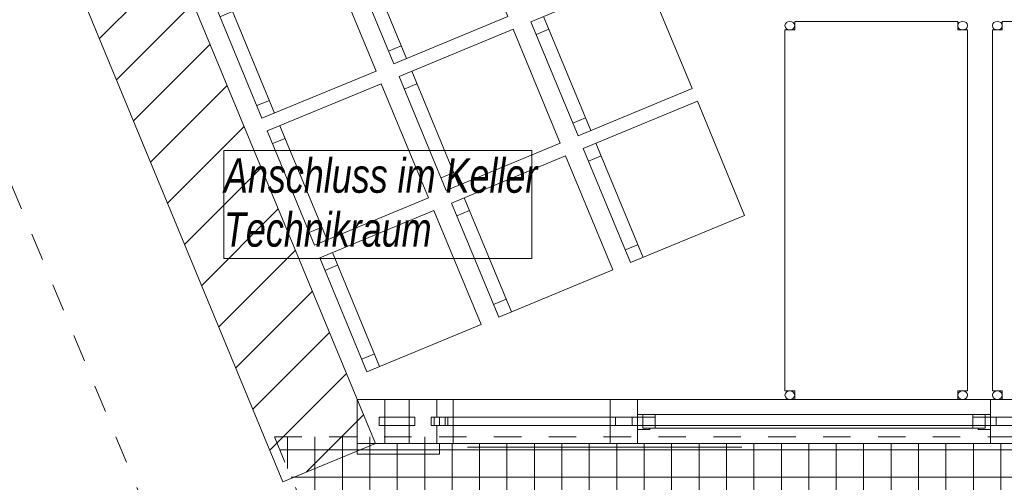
# Model space of a CAD drawing. Header units: metres. Extents: x -89 to 754, y -195 to 69.
# Tile 258 of 327: x 25.53 to 29.12, y 36.3 to 37.99. Entities that reach past the tile are written whole.
import ezdxf

# ---------------------------------------------------------------- set-up
doc = ezdxf.new("R2010")
doc.units = ezdxf.units.M
doc.header["$MEASUREMENT"] = 0
doc.linetypes.add('Strichlinie_ eng', pattern=[0.115, 0.075, -0.04])
doc.linetypes.add('Wipeout_Contour', pattern=[1, 0, -1])
for name, color, linetype in [('00 Linien_Kreise_Splines', 7, 'Continuous'), ('00 Schraffuren', 7, 'Continuous'), ('10 Fassade', 7, 'Continuous'), ('10 Wand außen', 7, 'Continuous'), ('30 Dach', 7, 'Continuous'), ('70 Heizung', 7, 'Continuous'), ('Neubau_50 Möblierung', 7, 'Continuous'), ('X_Geometrie', 7, 'Continuous')]:
    doc.layers.add(name, color=color, linetype=linetype)
doc.styles.add('ERSTELLTER_STIL_7', font='arial.ttf', dxfattribs={"width": 0.75})

# ---------------------------------------------------------------- blocks, each defined once
blk = doc.blocks.new('Stuhlgruppe 27[148]_1', base_point=(26.8004, 36.7025))
at = {"layer": 'Neubau_50 Möblierung', "color": 254, "linetype": 'Continuous', "lineweight": 18, "true_color": 0xdfdfdf}
for p, q in [((27.2334, 38.5054), (27.0612, 38.9212)), ((27.0803, 38.875), (27.0341, 38.8559)), ((26.753, 38.3064), (26.5808, 38.7222)), ((26.5999, 38.676), (26.5537, 38.6569)), ((27.2143, 38.5516), (27.1681, 38.5325)), ((26.2726, 38.1075), (26.1004, 38.5232)), ((26.1195, 38.477), (26.0733, 38.4579)), ((27.4248, 38.0435), (27.2525, 38.4592)), ((27.2717, 38.4131), (27.2255, 38.3939)), ((26.7339, 38.3526), (26.6877, 38.3335)), ((26.9443, 37.8445), (26.7721, 38.2603)), ((26.7913, 38.2141), (26.7451, 38.1949)), ((26.2534, 38.1536), (26.2072, 38.1345)), ((27.4056, 38.0897), (27.3594, 38.0706)), ((26.4639, 37.6455), (26.2917, 38.0613)), ((26.3108, 38.0151), (26.2647, 37.9959)), ((27.6161, 37.5816), (27.4439, 37.9973)), ((27.463, 37.9511), (27.4168, 37.932)), ((26.9252, 37.8907), (26.879, 37.8716)), ((27.1357, 37.3826), (26.9635, 37.7983)), ((26.9826, 37.7521), (26.9364, 37.733)), ((26.4448, 37.6917), (26.3986, 37.6726)), ((27.597, 37.6278), (27.5508, 37.6086)), ((26.6553, 37.1836), (26.4831, 37.5993)), ((26.5022, 37.5531), (26.456, 37.534)), ((27.8074, 37.1196), (27.6352, 37.5354)), ((27.6544, 37.4892), (27.6082, 37.47)), ((27.1165, 37.4288), (27.0703, 37.4096)), ((27.327, 36.9206), (27.1548, 37.3364)), ((27.1739, 37.2902), (27.1278, 37.271)), ((26.6361, 37.2298), (26.5899, 37.2106)), ((27.7883, 37.1658), (27.7421, 37.1467)), ((26.8466, 36.7216), (26.6744, 37.1374)), ((26.6935, 37.0912), (26.6473, 37.072)), ((27.3079, 36.9668), (27.2617, 36.9477)), ((26.8275, 36.7678), (26.7813, 36.7487))]:
    blk.add_line(p, q, dxfattribs=at)
at = {"layer": 'Neubau_50 Möblierung', "color": 254, "linetype": 'Continuous', "lineweight": 18, "true_color": 0xdfdfdf, "flags": 128}
for points in [[(27.603, 38.6585), (27.4308, 39.0743), (27.015, 38.9021), (27.1872, 38.4863)], [(27.1225, 38.4595), (26.9503, 38.8753), (26.5346, 38.7031), (26.7068, 38.2873)], [(26.6421, 38.2605), (26.4699, 38.6763), (26.0542, 38.5041), (26.2264, 38.0883)], [(27.7943, 38.1966), (27.6221, 38.6123), (27.2064, 38.4401), (27.3786, 38.0244)], [(27.3139, 37.9976), (27.1417, 38.4133), (26.7259, 38.2411), (26.8981, 37.8254)], [(26.8335, 37.7986), (26.6613, 38.2143), (26.2455, 38.0421), (26.4177, 37.6264)], [(27.9856, 37.7346), (27.8134, 38.1504), (27.3977, 37.9782), (27.5699, 37.5624)], [(27.5052, 37.5356), (27.333, 37.9514), (26.9173, 37.7792), (27.0895, 37.3634)], [(27.0248, 37.3366), (26.8526, 37.7524), (26.4369, 37.5802), (26.6091, 37.1644)], [(28.177, 37.2727), (28.0048, 37.6884), (27.589, 37.5162), (27.7612, 37.1005)], [(27.6966, 37.0737), (27.5244, 37.4894), (27.1086, 37.3172), (27.2808, 36.9015)], [(27.2162, 36.8747), (27.0439, 37.2905), (26.6282, 37.1182), (26.8004, 36.7025)]]:
    blk.add_lwpolyline(points, close=True, dxfattribs=at)
blk = doc.blocks.new('Tisch USM 27[149]_1', base_point=(29.4124, 37.2908))
at = {"layer": 'Neubau_50 Möblierung', "color": 254, "linetype": 'Continuous', "lineweight": 18, "true_color": 0xdfdfdf}
for p, q in [((29.1154, 37.9797), (29.7095, 37.9797)), ((29.1154, 37.9482), (29.1154, 37.9797)), ((29.7095, 37.9797), (29.7095, 37.9482)), ((29.0799, 36.6334), (29.0799, 37.9482)), ((29.0799, 37.9482), (29.1154, 37.9482)), ((29.7095, 37.9482), (29.745, 37.9482)), ((29.745, 37.9482), (29.745, 36.6334)), ((29.1154, 36.6334), (29.0799, 36.6334)), ((29.1154, 36.6019), (29.1154, 36.6334)), ((29.745, 36.6334), (29.7095, 36.6334)), ((29.7095, 36.6334), (29.7095, 36.6019)), ((29.7095, 36.6019), (29.1154, 36.6019))]:
    blk.add_line(p, q, dxfattribs=at)
for centre in [(29.0977, 37.964), (29.7272, 37.964), (29.0977, 36.6176), (29.7272, 36.6176)]:
    blk.add_ellipse(centre, major_axis=(0.0177, 0), ratio=0.887896, dxfattribs=at)
blk = doc.blocks.new('Tisch USM 27[150]_1', base_point=(28.6566, 37.2908))
at = {"layer": 'Neubau_50 Möblierung', "color": 254, "linetype": 'Continuous', "lineweight": 18, "true_color": 0xdfdfdf}
for p, q in [((28.3595, 37.9797), (28.9536, 37.9797)), ((28.3595, 37.9482), (28.3595, 37.9797)), ((28.9536, 37.9797), (28.9536, 37.9482)), ((28.3241, 36.6334), (28.3241, 37.9482)), ((28.3241, 37.9482), (28.3595, 37.9482)), ((28.9536, 37.9482), (28.9891, 37.9482)), ((28.9891, 37.9482), (28.9891, 36.6334)), ((28.3595, 36.6334), (28.3241, 36.6334)), ((28.3595, 36.6019), (28.3595, 36.6334)), ((28.9891, 36.6334), (28.9536, 36.6334)), ((28.9536, 36.6334), (28.9536, 36.6019)), ((28.9536, 36.6019), (28.3595, 36.6019))]:
    blk.add_line(p, q, dxfattribs=at)
for centre in [(28.3418, 37.964), (28.9714, 37.964), (28.3418, 36.6176), (28.9714, 36.6176)]:
    blk.add_ellipse(centre, major_axis=(0.0177, 0), ratio=0.887896, dxfattribs=at)

msp = doc.modelspace()

# ---------------------------------------------------------------- hatches: boundary and pattern name
at = {"layer": '00 Schraffuren', "linetype": 'Continuous', "lineweight": 18, "true_color": 0x1f1f1f}
h = msp.add_hatch(dxfattribs=at)
h.set_pattern_fill('Gitter_20x20_1_0001', color=250, style=0, pattern_type=2)
h.set_pattern_definition([(0, (30.11073, 35.81871), (0, 0.1), []), (90, (30.11073, 35.81871), (-0.1, 0), [])])
h.paths.add_polyline_path([(26.7307, 35.8187), (31.5478, 35.8187), (33.3156, 34.0509), (33.7584, 34.4937), (31.8157, 36.4655), (26.4631, 36.4655)])
at = {"layer": '10 Wand außen', "linetype": 'Continuous', "lineweight": 18, "true_color": 0x1f1f1f}
h = msp.add_hatch(dxfattribs=at)
h.set_pattern_fill('Mauerziegel_HLz_4_0001', color=250, style=0, pattern_type=2)
h.set_pattern_definition([(45, (0, 0), (-0.106066, 0.106066), [])])
h.paths.add_polyline_path([(25.7137, 38.578), (25.5751, 38.5206), (26.494, 36.3022), (26.8312, 36.4419), (25.9123, 38.6603), (25.7784, 38.6048)])

# ---------------------------------------------------------------- linework, layer by layer
at = {"layer": '00 Linien_Kreise_Splines', "color": 9, "linetype": 'Strichlinie_ eng', "lineweight": 13}
msp.add_line((26.4631, 36.4655), (26.7307, 35.8187), dxfattribs=at)
at = {"layer": '10 Fassade', "color": 7, "linetype": 'Continuous', "lineweight": 13}
for p, q in [((26.765, 36.6019), (26.765, 36.4419)), ((26.765, 36.6019), (26.765, 36.4019)), ((27.065, 36.4019), (26.765, 36.4019))]:
    msp.add_line(p, q, dxfattribs=at)
at = {"layer": '10 Wand außen', "color": 7, "linetype": 'Continuous', "lineweight": 9, "flags": 128}
for points in [[(26.8312, 36.4419), (25.9123, 38.6603)], [(25.5751, 38.5206), (26.494, 36.3022)], [(26.494, 36.3022), (26.8312, 36.4419)]]:
    msp.add_lwpolyline(points, dxfattribs=at)
at = {"layer": '30 Dach', "color": 7, "linetype": 'Strichlinie_ eng', "lineweight": 9}
msp.add_line((18.155, 55.1277), (26.1869, 35.7372), dxfattribs=at)
at = {"layer": '70 Heizung', "color": 7, "linetype": 'Continuous', "lineweight": 9, "flags": 128}
msp.add_lwpolyline([(26.2791, 37.1158), (27.4009, 37.1158), (27.4009, 37.5087), (26.2791, 37.5087), (26.2791, 37.1158)], close=True, dxfattribs=at)

# ---------------------------------------------------------------- block references
at = {"layer": 'Neubau_50 Möblierung', "color": 254, "linetype": 'Continuous', "lineweight": 18, "true_color": 0xdfdfdf}
for name, p in [('Stuhlgruppe 27[148]_1', (26.8004, 36.7025)), ('Tisch USM 27[150]_1', (28.6566, 37.2908)), ('Tisch USM 27[149]_1', (29.4124, 37.2908))]:
    msp.add_blockref(name, p, dxfattribs=at)

# ---------------------------------------------------------------- texts
at = {"layer": '70 Heizung', "color": 7, "linetype": 'Continuous', "lineweight": 9, "insert": (26.2791, 37.4801), "char_height": 0.125, "attachment_point": 1, "line_spacing_factor": 0.942898, "style": 'ERSTELLTER_STIL_7'}
msp.add_mtext('\\A1;{\\pql;\\fArial|b0|i1|c0|p0;\\W0.750000;Anschluss im Keller\\P\\pql;\\fArial|b0|i1|c0|p0;\\W0.750000;Technikraum\\fArial|b0|i1|c0|p0;\\W0.750000; }', dxfattribs=at)

# ---------------------------------------------------------------- wipeouts: each hides what was drawn before it
at = {"color": 254, "linetype": 'Wipeout_Contour', "lineweight": 0, "ltscale": 181.622566}
msp.add_wipeout([(26.865, 36.5369), (26.9546, 36.5369), (26.9546, 36.6019), (26.865, 36.6019)], dxfattribs=at).dxf.layer = '10 Fassade'

# ---------------------------------------------------------------- next in the draw order: linework, layer by layer
at = {"layer": '10 Fassade', "color": 7, "linetype": 'Continuous', "lineweight": 13}
msp.add_line((26.865, 36.6019), (26.765, 36.6019), dxfattribs=at)
at = {"layer": '10 Fassade', "color": 7, "linetype": 'Continuous', "lineweight": 13, "flags": 128}
msp.add_lwpolyline([(26.865, 36.6019), (26.9546, 36.6019)], dxfattribs=at)

# ---------------------------------------------------------------- next in the draw order: wipeouts: each hides what was drawn before it
at = {"color": 254, "linetype": 'Wipeout_Contour', "lineweight": 0, "ltscale": 183.718328}
msp.add_wipeout([(27.0546, 36.5369), (28.5146, 36.5369), (28.5146, 36.6019), (27.0546, 36.6019)], dxfattribs=at).dxf.layer = '10 Fassade'
at = {"color": 254, "linetype": 'Wipeout_Contour', "lineweight": 0, "ltscale": 187.558183}
msp.add_wipeout([(28.6146, 36.5369), (30.0746, 36.5369), (30.0746, 36.6019), (28.6146, 36.6019)], dxfattribs=at).dxf.layer = '10 Fassade'
at = {"color": 254, "linetype": 'Wipeout_Contour', "lineweight": 0, "ltscale": 181.469931}
msp.add_wipeout([(26.865, 36.5369), (26.865, 36.5069), (26.9546, 36.5069), (26.9546, 36.5369)], dxfattribs=at).dxf.layer = '10 Fassade'

# ---------------------------------------------------------------- next in the draw order: linework, layer by layer
at = {"layer": '10 Fassade', "color": 7, "linetype": 'Continuous', "lineweight": 13}
for p, q in [((27.065, 36.6019), (26.765, 36.6019)), ((27.0546, 36.6019), (26.9546, 36.6019)), ((28.6146, 36.6019), (28.5146, 36.6019))]:
    msp.add_line(p, q, dxfattribs=at)
at = {"layer": '10 Fassade', "color": 7, "linetype": 'Continuous', "lineweight": 13, "flags": 128}
for points in [[(27.0546, 36.6019), (28.5146, 36.6019)], [(28.6146, 36.6019), (30.0746, 36.6019)]]:
    msp.add_lwpolyline(points, dxfattribs=at)

# ---------------------------------------------------------------- next in the draw order: wipeouts: each hides what was drawn before it
at = {"color": 254, "linetype": 'Wipeout_Contour', "lineweight": 0, "ltscale": 183.567419}
msp.add_wipeout([(27.0546, 36.5369), (27.0546, 36.5069), (28.5146, 36.5069), (28.5146, 36.5369)], dxfattribs=at).dxf.layer = '10 Fassade'
at = {"color": 254, "linetype": 'Wipeout_Contour', "lineweight": 0, "ltscale": 187.410371}
msp.add_wipeout([(28.6146, 36.5369), (28.6146, 36.5069), (30.0746, 36.5069), (30.0746, 36.5369)], dxfattribs=at).dxf.layer = '10 Fassade'
at = {"color": 254, "linetype": 'Wipeout_Contour', "lineweight": 0, "ltscale": 181.316655}
msp.add_wipeout([(26.9546, 36.5069), (26.865, 36.5069), (26.865, 36.4419), (26.9546, 36.4419)], dxfattribs=at).dxf.layer = '10 Fassade'

# ---------------------------------------------------------------- next in the draw order: linework, layer by layer
at = {"layer": '10 Fassade', "color": 7, "linetype": 'Continuous', "lineweight": 13}
msp.add_line((26.865, 36.4419), (26.765, 36.4419), dxfattribs=at)
at = {"layer": '10 Fassade', "color": 7, "linetype": 'Continuous', "lineweight": 13, "flags": 128}
msp.add_lwpolyline([(26.865, 36.4419), (26.9546, 36.4419)], dxfattribs=at)

# ---------------------------------------------------------------- next in the draw order: wipeouts: each hides what was drawn before it
at = {"color": 254, "linetype": 'Wipeout_Contour', "lineweight": 0, "ltscale": 181.340624}
msp.add_wipeout([(26.845, 36.5369), (26.845, 36.5069), (26.865, 36.5069), (26.865, 36.5369)], dxfattribs=at).dxf.layer = '10 Fassade'
at = {"color": 254, "linetype": 'Wipeout_Contour', "lineweight": 0, "ltscale": 181.600767}
msp.add_wipeout([(26.9746, 36.5369), (26.9546, 36.5369), (26.9546, 36.5069), (26.9746, 36.5069)], dxfattribs=at).dxf.layer = '10 Fassade'
at = {"color": 254, "linetype": 'Wipeout_Contour', "lineweight": 0, "ltscale": 183.415875}
msp.add_wipeout([(28.5146, 36.5069), (27.0546, 36.5069), (27.0546, 36.4419), (28.5146, 36.4419)], dxfattribs=at).dxf.layer = '10 Fassade'
at = {"color": 254, "linetype": 'Wipeout_Contour', "lineweight": 0, "ltscale": 187.261933}
msp.add_wipeout([(30.0746, 36.5069), (28.6146, 36.5069), (28.6146, 36.4419), (30.0746, 36.4419)], dxfattribs=at).dxf.layer = '10 Fassade'

# ---------------------------------------------------------------- next in the draw order: linework, layer by layer
at = {"layer": '10 Fassade', "color": 7, "linetype": 'Continuous', "lineweight": 13}
for p, q in [((26.865, 36.6019), (26.865, 36.5369)), ((26.9546, 36.6019), (26.9546, 36.5369)), ((26.845, 36.5369), (26.845, 36.5069)), ((26.865, 36.5369), (26.845, 36.5369)), ((26.9746, 36.5369), (26.9546, 36.5369)), ((26.9746, 36.5369), (26.9746, 36.5069)), ((26.865, 36.5069), (26.845, 36.5069)), ((26.865, 36.5069), (26.865, 36.4419)), ((26.9746, 36.5069), (26.9546, 36.5069)), ((26.9546, 36.5069), (26.9546, 36.4419)), ((27.0546, 36.4419), (26.9546, 36.4419)), ((27.065, 36.4419), (27.065, 36.4019)), ((28.6146, 36.4419), (28.5146, 36.4419))]:
    msp.add_line(p, q, dxfattribs=at)
at = {"layer": '10 Fassade', "color": 7, "linetype": 'Continuous', "lineweight": 13, "flags": 128}
msp.add_lwpolyline([(26.9746, 36.5069), (26.9746, 36.5369), (26.845, 36.5369), (26.845, 36.5069)], close=True, dxfattribs=at)
for points in [[(26.865, 36.5069), (26.865, 36.5369)], [(26.9546, 36.5369), (26.865, 36.5369)], [(26.9546, 36.5369), (26.9546, 36.5069)], [(26.9546, 36.5069), (26.865, 36.5069)], [(27.0546, 36.4419), (28.5146, 36.4419)], [(28.6146, 36.4419), (30.0746, 36.4419)]]:
    msp.add_lwpolyline(points, dxfattribs=at)

# ---------------------------------------------------------------- next in the draw order: wipeouts: each hides what was drawn before it
at = {"color": 254, "linetype": 'Wipeout_Contour', "lineweight": 0, "ltscale": 181.791007}
msp.add_wipeout([(27.0346, 36.5369), (27.0346, 36.5069), (27.0546, 36.5069), (27.0546, 36.5369)], dxfattribs=at).dxf.layer = '10 Fassade'
at = {"color": 254, "linetype": 'Wipeout_Contour', "lineweight": 0, "ltscale": 185.374881}
msp.add_wipeout([(28.5346, 36.5369), (28.5146, 36.5369), (28.5146, 36.5069), (28.5346, 36.5069)], dxfattribs=at).dxf.layer = '10 Fassade'
at = {"color": 254, "linetype": 'Wipeout_Contour', "lineweight": 0, "ltscale": 185.572013}
msp.add_wipeout([(28.5946, 36.5369), (28.5946, 36.5069), (28.6146, 36.5069), (28.6146, 36.5369)], dxfattribs=at).dxf.layer = '10 Fassade'

# ---------------------------------------------------------------- next in the draw order: linework, layer by layer
at = {"layer": '10 Fassade', "color": 7, "linetype": 'Continuous', "lineweight": 13}
for p, q in [((27.0546, 36.6019), (27.0546, 36.5369)), ((28.5146, 36.6019), (28.5146, 36.5369)), ((28.6146, 36.6019), (28.6146, 36.5369)), ((27.0346, 36.5369), (27.0346, 36.5069)), ((27.0546, 36.5369), (27.0346, 36.5369)), ((28.5346, 36.5369), (28.5146, 36.5369)), ((28.5346, 36.5369), (28.5346, 36.5069)), ((28.5946, 36.5369), (28.5946, 36.5069)), ((28.6146, 36.5369), (28.5946, 36.5369)), ((27.0546, 36.5069), (27.0346, 36.5069)), ((27.0546, 36.5069), (27.0546, 36.4419)), ((28.5146, 36.5069), (28.5146, 36.4419)), ((28.5346, 36.5069), (28.5146, 36.5069)), ((28.6146, 36.5069), (28.5946, 36.5069)), ((28.6146, 36.5069), (28.6146, 36.4419))]:
    msp.add_line(p, q, dxfattribs=at)
at = {"layer": '10 Fassade', "color": 7, "linetype": 'Continuous', "lineweight": 13, "flags": 128}
for points in [[(28.5346, 36.5069), (28.5346, 36.5369), (27.0346, 36.5369), (27.0346, 36.5069)], [(30.0946, 36.5069), (30.0946, 36.5369), (28.5946, 36.5369), (28.5946, 36.5069)]]:
    msp.add_lwpolyline(points, close=True, dxfattribs=at)
for points in [[(27.0546, 36.5069), (27.0546, 36.5369)], [(28.5146, 36.5369), (27.0546, 36.5369)], [(28.5146, 36.5369), (28.5146, 36.5069)], [(28.6146, 36.5069), (28.6146, 36.5369)], [(30.0746, 36.5369), (28.6146, 36.5369)], [(28.5146, 36.5069), (27.0546, 36.5069)], [(30.0746, 36.5069), (28.6146, 36.5069)]]:
    msp.add_lwpolyline(points, dxfattribs=at)

# ---------------------------------------------------------------- next in the draw order: wipeouts: each hides what was drawn before it
at = {"color": 254, "linetype": 'Wipeout_Contour', "lineweight": 0, "ltscale": 182.790372}
msp.add_wipeout([(27.115, 36.5369), (27.6865, 36.5369), (27.6865, 36.6019), (27.115, 36.6019)], dxfattribs=at).dxf.layer = '10 Fassade'
at = {"color": 254, "linetype": 'Wipeout_Contour', "lineweight": 0, "ltscale": 184.665031}
msp.add_wipeout([(27.7865, 36.5369), (28.5646, 36.5369), (28.5646, 36.6019), (27.7865, 36.6019)], dxfattribs=at).dxf.layer = '10 Fassade'
at = {"color": 254, "linetype": 'Wipeout_Contour', "lineweight": 0, "ltscale": 181.815657}
msp.add_wipeout([(27.065, 36.5369), (27.045, 36.5369), (27.045, 36.5069), (27.065, 36.5069)], dxfattribs=at).dxf.layer = '10 Fassade'

# ---------------------------------------------------------------- next in the draw order: linework, layer by layer
at = {"layer": '10 Fassade', "color": 7, "linetype": 'Continuous', "lineweight": 13}
for p, q in [((27.115, 36.6019), (27.065, 36.6019)), ((27.7865, 36.6019), (27.6865, 36.6019)), ((27.045, 36.5369), (27.045, 36.5069))]:
    msp.add_line(p, q, dxfattribs=at)
at = {"layer": '10 Fassade', "color": 7, "linetype": 'Continuous', "lineweight": 13, "flags": 128}
msp.add_lwpolyline([(27.115, 36.6019), (27.6865, 36.6019)], dxfattribs=at)

# ---------------------------------------------------------------- next in the draw order: wipeouts: each hides what was drawn before it
at = {"color": 254, "linetype": 'Wipeout_Contour', "lineweight": 0, "ltscale": 181.863286}
msp.add_wipeout([(27.065, 36.5369), (27.065, 36.5069), (27.085, 36.5069), (27.085, 36.5369)], dxfattribs=at).dxf.layer = '10 Fassade'
at = {"color": 254, "linetype": 'Wipeout_Contour', "lineweight": 0, "ltscale": 182.638711}
msp.add_wipeout([(27.115, 36.5369), (27.115, 36.5069), (27.6865, 36.5069), (27.6865, 36.5369)], dxfattribs=at).dxf.layer = '10 Fassade'
at = {"color": 254, "linetype": 'Wipeout_Contour', "lineweight": 0, "ltscale": 184.514911}
msp.add_wipeout([(27.7865, 36.5369), (27.7865, 36.5069), (28.5646, 36.5069), (28.5646, 36.5369)], dxfattribs=at).dxf.layer = '10 Fassade'

# ---------------------------------------------------------------- next in the draw order: linework, layer by layer
at = {"layer": '10 Fassade', "color": 7, "linetype": 'Continuous', "lineweight": 13}
for p, q in [((27.065, 36.5369), (27.045, 36.5369)), ((27.065, 36.5069), (27.045, 36.5069))]:
    msp.add_line(p, q, dxfattribs=at)
at = {"layer": '10 Fassade', "color": 7, "linetype": 'Continuous', "lineweight": 13, "flags": 128}
msp.add_lwpolyline([(27.065, 36.5369), (27.065, 36.5069)], dxfattribs=at)

# ---------------------------------------------------------------- next in the draw order: wipeouts: each hides what was drawn before it
at = {"color": 254, "linetype": 'Wipeout_Contour', "lineweight": 0, "ltscale": 186.247518}
msp.add_wipeout([(28.5646, 36.5369), (29.0735, 36.5369), (29.0735, 36.6019), (28.5646, 36.6019)], dxfattribs=at).dxf.layer = '10 Fassade'
at = {"color": 254, "linetype": 'Wipeout_Contour', "lineweight": 0, "ltscale": 182.486411}
msp.add_wipeout([(27.6865, 36.5069), (27.115, 36.5069), (27.115, 36.4419), (27.6865, 36.4419)], dxfattribs=at).dxf.layer = '10 Fassade'
at = {"color": 254, "linetype": 'Wipeout_Contour', "lineweight": 0, "ltscale": 184.364156}
msp.add_wipeout([(28.5646, 36.5069), (27.7865, 36.5069), (27.7865, 36.4419), (28.5646, 36.4419)], dxfattribs=at).dxf.layer = '10 Fassade'

# ---------------------------------------------------------------- next in the draw order: linework, layer by layer
at = {"layer": '10 Fassade', "color": 7, "linetype": 'Continuous', "lineweight": 13}
for p, q in [((29.1735, 36.6019), (29.0735, 36.6019)), ((27.115, 36.4419), (27.065, 36.4419)), ((27.7865, 36.4419), (27.6865, 36.4419))]:
    msp.add_line(p, q, dxfattribs=at)
at = {"layer": '10 Fassade', "color": 7, "linetype": 'Continuous', "lineweight": 13, "flags": 128}
for points in [[(27.7865, 36.6019), (28.5646, 36.6019), (29.0735, 36.6019)], [(27.115, 36.4419), (27.6865, 36.4419)]]:
    msp.add_lwpolyline(points, dxfattribs=at)
at = {"layer": 'X_Geometrie', "color": 7, "linetype": 'Continuous', "lineweight": 13}
msp.add_line((27.167, 36.428), (28.167, 36.428), dxfattribs=at)

# ---------------------------------------------------------------- next in the draw order: wipeouts: each hides what was drawn before it
at = {"color": 254, "linetype": 'Wipeout_Contour', "lineweight": 0, "ltscale": 181.944469}
msp.add_wipeout([(27.095, 36.5369), (27.095, 36.5129), (27.115, 36.5129), (27.115, 36.5369)], dxfattribs=at).dxf.layer = '10 Fassade'
at = {"color": 254, "linetype": 'Wipeout_Contour', "lineweight": 0, "ltscale": 183.364199}
msp.add_wipeout([(27.6865, 36.5129), (27.7065, 36.5129), (27.7065, 36.5369), (27.6865, 36.5369)], dxfattribs=at).dxf.layer = '10 Fassade'
at = {"color": 254, "linetype": 'Wipeout_Contour', "lineweight": 0, "ltscale": 183.557715}
msp.add_wipeout([(27.7665, 36.5369), (27.7665, 36.5129), (27.7865, 36.5129), (27.7865, 36.5369)], dxfattribs=at).dxf.layer = '10 Fassade'
at = {"color": 254, "linetype": 'Wipeout_Contour', "lineweight": 0, "ltscale": 186.098679}
msp.add_wipeout([(28.5646, 36.5369), (28.5646, 36.5069), (29.0735, 36.5069), (29.0735, 36.5369)], dxfattribs=at).dxf.layer = '10 Fassade'

# ---------------------------------------------------------------- next in the draw order: linework, layer by layer
at = {"layer": '10 Fassade', "color": 7, "linetype": 'Continuous', "lineweight": 13}
for p, q in [((27.115, 36.6019), (27.115, 36.5369)), ((27.6865, 36.6019), (27.6865, 36.5369)), ((27.7865, 36.6019), (27.7865, 36.5369)), ((27.085, 36.5369), (27.065, 36.5369)), ((27.115, 36.5369), (27.095, 36.5369)), ((27.7065, 36.5369), (27.6865, 36.5369)), ((27.7865, 36.5369), (27.7665, 36.5369))]:
    msp.add_line(p, q, dxfattribs=at)
at = {"layer": '10 Fassade', "color": 7, "linetype": 'Continuous', "lineweight": 13, "flags": 128}
msp.add_lwpolyline([(27.6865, 36.5369), (27.115, 36.5369)], dxfattribs=at)

# ---------------------------------------------------------------- next in the draw order: wipeouts: each hides what was drawn before it
at = {"color": 254, "linetype": 'Wipeout_Contour', "lineweight": 0, "ltscale": 181.89648}
msp.add_wipeout([(27.115, 36.5129), (27.095, 36.5129), (27.095, 36.5069), (27.115, 36.5069)], dxfattribs=at).dxf.layer = '10 Fassade'
at = {"color": 254, "linetype": 'Wipeout_Contour', "lineweight": 0, "ltscale": 183.316583}
msp.add_wipeout([(27.6865, 36.5129), (27.6865, 36.5069), (27.7065, 36.5069), (27.7065, 36.5129)], dxfattribs=at).dxf.layer = '10 Fassade'
at = {"color": 254, "linetype": 'Wipeout_Contour', "lineweight": 0, "ltscale": 183.510149}
msp.add_wipeout([(27.7665, 36.5069), (27.7865, 36.5069), (27.7865, 36.5129), (27.7665, 36.5129)], dxfattribs=at).dxf.layer = '10 Fassade'
at = {"color": 254, "linetype": 'Wipeout_Contour', "lineweight": 0, "ltscale": 185.949211}
msp.add_wipeout([(29.0735, 36.5069), (28.5646, 36.5069), (28.5646, 36.4419), (29.0735, 36.4419)], dxfattribs=at).dxf.layer = '10 Fassade'

# ---------------------------------------------------------------- next in the draw order: linework, layer by layer
at = {"layer": '00 Linien_Kreise_Splines', "color": 9, "linetype": 'Strichlinie_ eng', "lineweight": 13}
msp.add_line((26.4631, 36.4655), (31.8157, 36.4655), dxfattribs=at)
at = {"layer": '10 Fassade', "color": 7, "linetype": 'Continuous', "lineweight": 13}
for p, q in [((27.085, 36.5369), (27.085, 36.5069)), ((27.095, 36.5369), (27.095, 36.5069)), ((27.7065, 36.5369), (27.7065, 36.5069)), ((27.7665, 36.5369), (27.7665, 36.5069)), ((27.085, 36.5069), (27.065, 36.5069)), ((27.115, 36.5069), (27.095, 36.5069)), ((27.115, 36.5069), (27.115, 36.4419)), ((27.6865, 36.5069), (27.6865, 36.4419)), ((27.7065, 36.5069), (27.6865, 36.5069)), ((27.7865, 36.5069), (27.7665, 36.5069)), ((27.7865, 36.5069), (27.7865, 36.4419)), ((29.1735, 36.4419), (29.0735, 36.4419))]:
    msp.add_line(p, q, dxfattribs=at)
at = {"layer": '10 Fassade', "color": 7, "linetype": 'Continuous', "lineweight": 13, "flags": 128}
for points in [[(27.085, 36.5069), (27.085, 36.5369), (27.045, 36.5369), (27.045, 36.5069)], [(27.7065, 36.5069), (27.7065, 36.5369), (27.095, 36.5369), (27.095, 36.5069)], [(27.7865, 36.4919), (27.8315, 36.4919), (27.8315, 36.4969), (27.8065, 36.4969), (27.8065, 36.5469), (27.7865, 36.5469)]]:
    msp.add_lwpolyline(points, close=True, dxfattribs=at)
for points in [[(27.115, 36.5069), (27.115, 36.5369)], [(27.6865, 36.5369), (27.6865, 36.5069)], [(27.7865, 36.5069), (27.7865, 36.5369)], [(27.6865, 36.5069), (27.115, 36.5069)], [(27.7865, 36.4419), (28.5646, 36.4419), (29.0735, 36.4419)]]:
    msp.add_lwpolyline(points, dxfattribs=at)

# ---------------------------------------------------------------- next in the draw order: wipeouts: each hides what was drawn before it
at = {"color": 254, "linetype": 'Wipeout_Contour', "lineweight": 0, "ltscale": 186.76854}
msp.add_wipeout([(29.0735, 36.5369), (29.0735, 36.5129), (29.0935, 36.5129), (29.0935, 36.5369)], dxfattribs=at).dxf.layer = '10 Fassade'

# ---------------------------------------------------------------- next in the draw order: linework, layer by layer
at = {"layer": '10 Fassade', "color": 7, "linetype": 'Continuous', "lineweight": 13}
for p in [(29.0735, 36.6019), (29.0935, 36.5369)]:
    msp.add_line(p, (29.0735, 36.5369), dxfattribs=at)
at = {"layer": '10 Fassade', "color": 7, "linetype": 'Continuous', "lineweight": 13, "flags": 128}
msp.add_lwpolyline([(29.0735, 36.5369), (28.5646, 36.5369), (27.7865, 36.5369)], dxfattribs=at)

# ---------------------------------------------------------------- next in the draw order: wipeouts: each hides what was drawn before it
at = {"color": 254, "linetype": 'Wipeout_Contour', "lineweight": 0, "ltscale": 186.721794}
msp.add_wipeout([(29.0735, 36.5069), (29.0935, 36.5069), (29.0935, 36.5129), (29.0735, 36.5129)], dxfattribs=at).dxf.layer = '10 Fassade'

# ---------------------------------------------------------------- next in the draw order: linework, layer by layer
at = {"layer": '10 Fassade', "color": 7, "linetype": 'Continuous', "lineweight": 13}
for p, q in [((29.0935, 36.5369), (29.0935, 36.5069)), ((29.0735, 36.5069), (29.0735, 36.4419)), ((29.0935, 36.5069), (29.0735, 36.5069))]:
    msp.add_line(p, q, dxfattribs=at)
at = {"layer": '10 Fassade', "color": 7, "linetype": 'Continuous', "lineweight": 13, "flags": 128}
msp.add_lwpolyline([(29.0735, 36.5469), (29.0535, 36.5469), (29.0535, 36.4969), (29.0285, 36.4969), (29.0285, 36.4919), (29.0735, 36.4919)], close=True, dxfattribs=at)
for points in [[(29.0735, 36.5369), (29.0735, 36.5069)], [(29.0735, 36.5069), (28.5646, 36.5069), (27.7865, 36.5069)]]:
    msp.add_lwpolyline(points, dxfattribs=at)

# ---------------------------------------------------------------- next in the draw order: wipeouts: each hides what was drawn before it
at = {"color": 254, "linetype": 'Wipeout_Contour', "lineweight": 0, "ltscale": 185.139}
msp.add_wipeout([(29.0085, 36.4969), (29.0085, 36.5469), (27.8515, 36.5469), (27.8515, 36.4969)], dxfattribs=at).dxf.layer = '10 Fassade'

# ---------------------------------------------------------------- next in the draw order: linework, layer by layer
at = {"layer": '10 Fassade', "color": 7, "linetype": 'Continuous', "lineweight": 13}
for p, q in [((29.0085, 36.5469), (27.8515, 36.5469)), ((29.0085, 36.5069), (27.8515, 36.5069)), ((29.0085, 36.4969), (27.8515, 36.4969))]:
    msp.add_line(p, q, dxfattribs=at)
at = {"layer": '10 Fassade', "color": 7, "linetype": 'Continuous', "lineweight": 13, "flags": 128}
for points in [[(27.8515, 36.4969), (27.8065, 36.4969), (27.8065, 36.5469), (27.8515, 36.5469)], [(29.0085, 36.4969), (27.8515, 36.4969), (27.8515, 36.5469), (29.0085, 36.5469)], [(29.0535, 36.4969), (29.0085, 36.4969), (29.0085, 36.5469), (29.0535, 36.5469)]]:
    msp.add_lwpolyline(points, close=True, dxfattribs=at)

doc.saveas('drawing.dxf')
